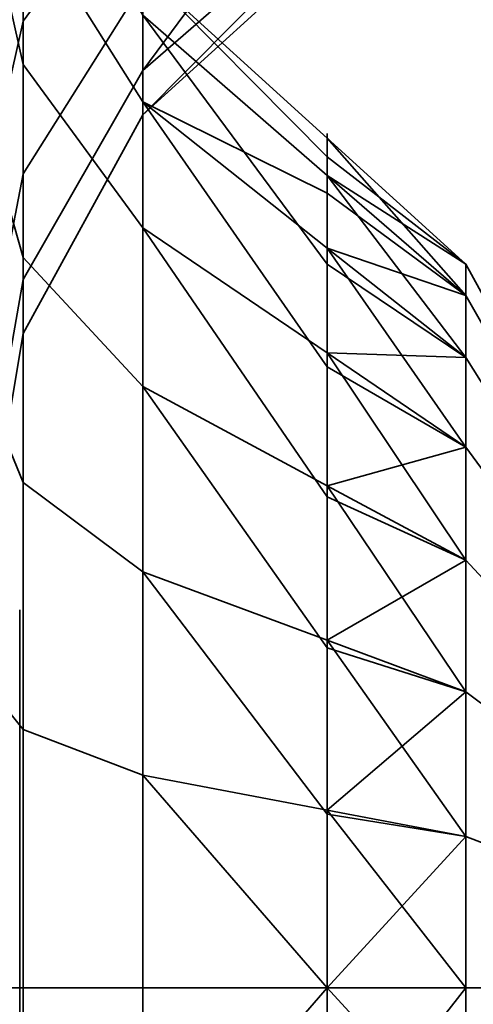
# Model space of a CAD drawing. Header units: millimetres. Extents: x -603 to 3703, y -120 to 249.
# Tile 354 of 656: x 1011.05 to 1011.65, y -18.522 to -17.219. Entities that reach past the tile are written whole.
import ezdxf

# ---------------------------------------------------------------- set-up
doc = ezdxf.new("R2010")
doc.units = ezdxf.units.MM
doc.layers.add('152', color=7, linetype='Continuous', true_color=0xffffff)

# ---------------------------------------------------------------- blocks, each defined once
blk = doc.blocks.new('UG_SURFACE_002')
at = {"layer": '152', "color": 252, "linetype": 'Continuous', "lineweight": 35}
for points in [[(2177.5, -30, 2213.0001), (2177.5, 229.8, 2213.0001), (822.5, 229.8, 2213.0001), (822.5, -30, 2213.0001)], [(972.5, -30, 2063), (972.5, 229.8, 2063), (2027.4999, 229.8, 2063), (2027.4999, -30, 2063)]]:
    blk.add_3dface(points, dxfattribs=at)
blk = doc.blocks.new('UG_SURFACE_109')
at = {"layer": '152', "color": 252, "linetype": 'Continuous', "lineweight": 35}
for points in [[(1011.2128, -16.5503, 998.764), (1011.2128, -17.0054, 999.0947), (1011.0548, -17.2213, 998.9003), (1011.0548, -16.6685, 998.4986)], [(1011.2128, -16.5503, 1178.7641), (1011.2128, -17.0054, 1179.0947), (1011.0548, -17.2213, 1178.9004), (1011.0548, -16.6685, 1178.4986)], [(1011.0548, -16.937, 1005.4921), (1011.0548, -17.2787, 1004.9003), (1011, -17.0362, 1004.6821), (1011, -16.6267, 1005.3914)], [(1011.0548, -16.937, 1173.4922), (1011.0548, -17.2787, 1172.9003), (1011, -17.0362, 1172.682), (1011, -16.6267, 1173.3913)], [(1011.0548, -16.6685, 998.4986), (1011.0548, -17.2213, 998.9003), (1011, -17.4638, 998.682), (1011, -16.8011, 998.2006)], [(1011.0548, -16.6685, 1178.4986), (1011.0548, -17.2213, 1178.9004), (1011, -17.4638, 1178.682), (1011, -16.8011, 1178.2006)], [(1011.0548, -17.534, 1007.3296), (1011.0548, -17.0767, 1006.8218), (1011, -16.7942, 1006.9848), (1011, -17.3422, 1007.5935)], [(1011.0548, -17.534, 1175.3296), (1011.0548, -17.0767, 1174.8217), (1011, -16.7942, 1174.9848), (1011, -17.3422, 1175.5935)], [(1011.2128, -17.1717, 1000.6765), (1011.2128, -16.7952, 1001.0946), (1011.0548, -16.966, 1001.3295), (1011.0548, -17.4233, 1000.8217)], [(1011.2128, -17.1717, 1180.6765), (1011.2128, -16.7952, 1181.0945), (1011.0548, -16.966, 1181.3296), (1011.0548, -17.4233, 1180.8218)], [(1011.2128, -17.2867, 999.5819), (1011.2128, -17.0054, 999.0947), (1011.4571, -16.8397, 999.244), (1011.4571, -16.9571, 999.4474)], [(1011.4571, -16.8397, 1179.2439), (1011.4571, -17.0746, 1179.6509), (1011.2128, -17.2867, 1179.5819), (1011.2128, -17.0054, 1179.0947)], [(1011.2128, -17.3283, 1006.6764), (1011.2128, -17.1545, 1006.1414), (1011.0548, -16.8655, 1006.1718), (1011.0548, -17.0767, 1006.8218)], [(1011.2128, -17.3283, 1174.6764), (1011.2128, -17.1545, 1174.1414), (1011.0548, -16.8655, 1174.1718), (1011.0548, -17.0767, 1174.8217)], [(1011.2128, -17.2133, 1005.582), (1011.2128, -17.4946, 1005.0948), (1011.0548, -17.2787, 1004.9003), (1011.0548, -16.937, 1005.4921)], [(1011.2128, -17.2133, 1173.582), (1011.2128, -17.4946, 1173.0947), (1011.0548, -17.2787, 1172.9003), (1011.0548, -16.937, 1173.4922)], [(1011.4571, -16.9571, 999.4474), (1011.4571, -17.0746, 999.6508), (1011.2128, -17.2867, 999.5819)], [(1011.0548, -17.4233, 1000.8217), (1011.0548, -16.966, 1001.3295), (1011, -17.1578, 1001.5935), (1011, -17.7058, 1000.9848)], [(1011.0548, -17.4233, 1180.8218), (1011.0548, -16.966, 1181.3296), (1011, -17.1578, 1181.5935), (1011, -17.7058, 1180.9849)], [(1011.4571, -17.1237, 1180.1181), (1011.4571, -16.9785, 1180.5649), (1011.2128, -17.1717, 1180.6765), (1011.2128, -17.3455, 1180.1414)], [(1011.2128, -17.0054, 999.0947), (1011.2128, -17.2867, 999.5819), (1011.0548, -17.563, 999.4922), (1011.0548, -17.2213, 998.9003)], [(1011.2128, -17.0054, 1179.0947), (1011.2128, -17.2867, 1179.5819), (1011.0548, -17.563, 1179.4921), (1011.0548, -17.2213, 1178.9004)], [(1011.0548, -17.2787, 1004.9003), (1011.0548, -17.8315, 1004.4986), (1011, -17.6989, 1004.2006), (1011, -17.0362, 1004.6821)], [(1011.0548, -17.2787, 1172.9003), (1011.0548, -17.8315, 1172.4986), (1011, -17.6989, 1172.2006), (1011, -17.0362, 1172.682)], [(1011.2128, -17.1717, 1000.6765), (1011.2128, -17.3455, 1000.1414), (1011.4571, -17.1237, 1000.1181), (1011.4571, -17.0511, 1000.3415)], [(1011.2128, -17.3455, 1000.1414), (1011.2128, -17.2867, 999.5819), (1011.4571, -17.0746, 999.6508), (1011.4571, -17.0991, 999.8845)], [(1011.4571, -17.0746, 1179.6509), (1011.4571, -17.1237, 1180.1181), (1011.2128, -17.3455, 1180.1414), (1011.2128, -17.2867, 1179.5819)], [(1011.2128, -17.7048, 1007.0945), (1011.2128, -17.3283, 1006.6764), (1011.0548, -17.0767, 1006.8218), (1011.0548, -17.534, 1007.3296)], [(1011.2128, -17.7048, 1175.0945), (1011.2128, -17.3283, 1174.6764), (1011.0548, -17.0767, 1174.8217), (1011.0548, -17.534, 1175.3296)], [(1011.4571, -17.0991, 999.8845), (1011.4571, -17.1237, 1000.1181), (1011.2128, -17.3455, 1000.1414)], [(1011.2128, -17.1545, 1006.1414), (1011.4571, -17.3763, 1006.1181), (1011.4571, -17.4009, 1005.8845)], [(1011.4571, -17.4489, 1006.3416), (1011.4571, -17.3763, 1006.1181), (1011.2128, -17.1545, 1006.1414), (1011.2128, -17.3283, 1006.6764)], [(1011.4571, -17.4009, 1005.8845), (1011.4571, -17.4254, 1005.6509), (1011.2128, -17.2133, 1005.582), (1011.2128, -17.1545, 1006.1414)], [(1011.4571, -17.5215, 1174.565), (1011.4571, -17.3763, 1174.1182), (1011.2128, -17.1545, 1174.1414), (1011.2128, -17.3283, 1174.6764)], [(1011.4571, -17.3763, 1174.1182), (1011.4571, -17.4254, 1173.6509), (1011.2128, -17.2133, 1173.582), (1011.2128, -17.1545, 1174.1414)], [(1011.2128, -17.3455, 1000.1414), (1011.2128, -17.1717, 1000.6765), (1011.0548, -17.4233, 1000.8217), (1011.0548, -17.6345, 1000.1718)], [(1011.2128, -17.3455, 1180.1414), (1011.2128, -17.1717, 1180.6765), (1011.0548, -17.4233, 1180.8218), (1011.0548, -17.6345, 1180.1718)], [(1011.2128, -17.2133, 1005.582), (1011.4571, -17.4254, 1005.6509), (1011.4571, -17.5429, 1005.4474)], [(1011.4571, -17.5429, 1005.4474), (1011.4571, -17.6603, 1005.244), (1011.2128, -17.4946, 1005.0948), (1011.2128, -17.2133, 1005.582)], [(1011.4571, -17.4254, 1173.6509), (1011.4571, -17.6603, 1173.244), (1011.2128, -17.4946, 1173.0947), (1011.2128, -17.2133, 1173.582)], [(1011.0548, -17.2213, 998.9003), (1011.0548, -17.563, 999.4922), (1011, -17.8733, 999.3913), (1011, -17.4638, 998.682)], [(1011.0548, -17.2213, 1178.9004), (1011.0548, -17.563, 1179.4921), (1011, -17.8733, 1179.3914), (1011, -17.4638, 1178.682)], [(1011.2128, -17.4946, 1005.0948), (1011.2128, -17.9497, 1004.7641), (1011.0548, -17.8315, 1004.4986), (1011.0548, -17.2787, 1004.9003)], [(1011.2128, -17.4946, 1173.0947), (1011.2128, -17.9497, 1172.7641), (1011.0548, -17.8315, 1172.4986), (1011.0548, -17.2787, 1172.9003)], [(1011.2128, -17.2867, 999.5819), (1011.2128, -17.3455, 1000.1414), (1011.0548, -17.6345, 1000.1718), (1011.0548, -17.563, 999.4922)], [(1011.2128, -17.2867, 1179.5819), (1011.2128, -17.3455, 1180.1414), (1011.0548, -17.6345, 1180.1718), (1011.0548, -17.563, 1179.4921)], [(1011.2128, -17.3283, 1006.6764), (1011.4571, -17.5215, 1006.565), (1011.4571, -17.4489, 1006.3416)], [(1011.2128, -17.3283, 1006.6764), (1011.2128, -17.7048, 1007.0945), (1011.4571, -17.8359, 1006.9141), (1011.4571, -17.6787, 1006.7395)], [(1011.4571, -17.6787, 1006.7395), (1011.4571, -17.5215, 1006.565), (1011.2128, -17.3283, 1006.6764)], [(1011.4571, -17.8359, 1174.9141), (1011.4571, -17.5215, 1174.565), (1011.2128, -17.3283, 1174.6764), (1011.2128, -17.7048, 1175.0945)], [(1011.0548, -18.1583, 1007.6076), (1011.0548, -17.534, 1007.3296), (1011, -17.3422, 1007.5935), (1011, -18.0905, 1007.9267)], [(1011.0548, -18.1583, 1175.6076), (1011.0548, -17.534, 1175.3296), (1011, -17.3422, 1175.5935), (1011, -18.0905, 1175.9267)], [(1011.6403, -17.5845, 1006.2975), (1011.6403, -17.5427, 1005.8994), (1011.4571, -17.3763, 1006.1181)], [(1011.6403, -17.5427, 1005.8994), (1011.4571, -17.4009, 1005.8845), (1011.4571, -17.3763, 1006.1181)], [(1011.4571, -17.3763, 1006.1181), (1011.4571, -17.4489, 1006.3416), (1011.6403, -17.5845, 1006.2975)], [(1011.6403, -17.6664, 1174.4813), (1011.6403, -17.5427, 1174.1006), (1011.4571, -17.3763, 1174.1182), (1011.4571, -17.5215, 1174.565)], [(1011.6403, -17.5427, 1174.1006), (1011.6403, -17.5845, 1173.7026), (1011.4571, -17.4254, 1173.6509), (1011.4571, -17.3763, 1174.1182)], [(1011.4571, -17.4254, 1005.6509), (1011.4571, -17.4009, 1005.8845), (1011.6403, -17.5427, 1005.8994)], [(1011.0548, -17.6345, 1000.1718), (1011.0548, -17.4233, 1000.8217), (1011, -17.7058, 1000.9848), (1011, -17.9589, 1000.2059)], [(1011.0548, -17.6345, 1180.1718), (1011.0548, -17.4233, 1180.8218), (1011, -17.7058, 1180.9849), (1011, -17.9589, 1180.2059)], [(1011.6403, -17.5427, 1005.8994), (1011.6403, -17.6664, 1005.5187), (1011.4571, -17.4254, 1005.6509)], [(1011.6403, -17.6664, 1005.5187), (1011.4571, -17.5429, 1005.4474), (1011.4571, -17.4254, 1005.6509)], [(1011.6403, -17.5845, 1173.7026), (1011.6403, -17.7847, 1173.3559), (1011.4571, -17.6603, 1173.244), (1011.4571, -17.4254, 1173.6509)], [(1011.6403, -17.5845, 1006.2975), (1011.4571, -17.4489, 1006.3416), (1011.4571, -17.5215, 1006.565)], [(1011.2128, -17.4946, 1005.0948), (1011.4571, -17.6603, 1005.244), (1011.4571, -17.8504, 1005.1059)], [(1011.4571, -17.8504, 1005.1059), (1011.4571, -18.0404, 1004.9678), (1011.2128, -17.9497, 1004.7641), (1011.2128, -17.4946, 1005.0948)], [(1011.4571, -17.6603, 1173.244), (1011.4571, -18.0404, 1172.9678), (1011.2128, -17.9497, 1172.7641), (1011.2128, -17.4946, 1173.0947)], [(1011.4571, -17.5215, 1006.565), (1011.6403, -17.7847, 1006.6441), (1011.6403, -17.5845, 1006.2975)], [(1011.4571, -17.5215, 1006.565), (1011.4571, -17.6787, 1006.7395), (1011.6403, -17.7847, 1006.6441)], [(1011.6403, -17.9342, 1174.7787), (1011.6403, -17.6664, 1174.4813), (1011.4571, -17.5215, 1174.565), (1011.4571, -17.8359, 1174.9141)], [(1011.2128, -18.2187, 1007.3234), (1011.2128, -17.7048, 1007.0945), (1011.0548, -17.534, 1007.3296), (1011.0548, -18.1583, 1007.6076)], [(1011.2128, -18.2187, 1175.3234), (1011.2128, -17.7048, 1175.0945), (1011.0548, -17.534, 1175.3296), (1011.0548, -18.1583, 1175.6076)], [(1011.4571, -17.6603, 1005.244), (1011.4571, -17.5429, 1005.4474), (1011.6403, -17.6664, 1005.5187)], [(1011.6403, -17.6664, 1005.5187), (1011.6403, -17.5427, 1005.8994), (1011.7589, -17.7594, 1005.9222), (1011.7589, -17.8551, 1005.6276)], [(1011.6403, -17.5427, 1005.8994), (1011.6403, -17.5845, 1006.2975), (1011.7589, -17.7918, 1006.2301), (1011.7589, -17.7594, 1005.9222)], [(1011.7589, -17.8551, 1174.3723), (1011.7589, -17.7594, 1174.0779), (1011.6403, -17.5427, 1174.1006), (1011.6403, -17.6664, 1174.4813)], [(1011.7589, -17.7594, 1174.0779), (1011.7589, -17.7918, 1173.7698), (1011.6403, -17.5845, 1173.7026), (1011.6403, -17.5427, 1174.1006)], [(1011.0548, -17.563, 999.4922), (1011.0548, -17.6345, 1000.1718), (1011, -17.9589, 1000.2059), (1011, -17.8733, 999.3913)], [(1011.0548, -17.563, 1179.4921), (1011.0548, -17.6345, 1180.1718), (1011, -17.9589, 1180.2059), (1011, -17.8733, 1179.3914)], [(1011.6403, -17.5845, 1006.2975), (1011.6403, -17.7847, 1006.6441), (1011.7589, -17.9466, 1006.4983), (1011.7589, -17.7918, 1006.2301)], [(1011.7589, -17.7918, 1173.7698), (1011.7589, -17.9466, 1173.5017), (1011.6403, -17.7847, 1173.3559), (1011.6403, -17.5845, 1173.7026)], [(1011.6403, -17.9342, 1005.2212), (1011.4571, -17.8504, 1005.1059), (1011.4571, -17.6603, 1005.244)], [(1011.4571, -17.6603, 1005.244), (1011.6403, -17.6664, 1005.5187), (1011.6403, -17.9342, 1005.2212)], [(1011.6403, -17.7847, 1173.3559), (1011.6403, -18.1085, 1173.1206), (1011.4571, -18.0404, 1172.9678), (1011.4571, -17.6603, 1173.244)], [(1011.6403, -17.9342, 1005.2212), (1011.6403, -17.6664, 1005.5187), (1011.7589, -17.8551, 1005.6276), (1011.7589, -18.0623, 1005.3976)], [(1011.7589, -18.0623, 1174.6025), (1011.7589, -17.8551, 1174.3723), (1011.6403, -17.6664, 1174.4813), (1011.6403, -17.9342, 1174.7787)], [(1011.6403, -17.7847, 1006.6441), (1011.4571, -17.6787, 1006.7395), (1011.4571, -17.8359, 1006.9141)], [(1011.0548, -17.8315, 1004.4986), (1011.0548, -18.5, 1004.3565), (1011, -18.5, 1004.0303), (1011, -17.6989, 1004.2006)], [(1011.0548, -17.8315, 1172.4986), (1011.0548, -18.5, 1172.3565), (1011, -18.5, 1172.0303), (1011, -17.6989, 1172.2006)], [(1011.2128, -17.7048, 1007.0945), (1011.2128, -18.2187, 1007.3234), (1011.4571, -18.2651, 1007.1052), (1011.4571, -18.0505, 1007.0096)], [(1011.4571, -18.0505, 1007.0096), (1011.4571, -17.8359, 1006.9141), (1011.2128, -17.7048, 1007.0945)], [(1011.4571, -18.2651, 1175.1052), (1011.4571, -17.8359, 1174.9141), (1011.2128, -17.7048, 1175.0945), (1011.2128, -18.2187, 1175.3234)], [(1011.4571, -17.8359, 1006.9141), (1011.6403, -18.1085, 1006.8793), (1011.6403, -17.7847, 1006.6441)], [(1011.6403, -17.7847, 1006.6441), (1011.6403, -18.1085, 1006.8793), (1011.7589, -18.1971, 1006.6803), (1011.7589, -17.9466, 1006.4983)], [(1011.7589, -17.9466, 1173.5017), (1011.7589, -18.1971, 1173.3197), (1011.6403, -18.1085, 1173.1206), (1011.6403, -17.7847, 1173.3559)], [(1011.2128, -17.9497, 1004.7641), (1011.2128, -18.5, 1004.6471), (1011.0548, -18.5, 1004.3565), (1011.0548, -17.8315, 1004.4986)], [(1011.2128, -17.9497, 1172.7641), (1011.2128, -18.5, 1172.6471), (1011.0548, -18.5, 1172.3565), (1011.0548, -17.8315, 1172.4986)], [(1011.4571, -17.8359, 1006.9141), (1011.4571, -18.0505, 1007.0096), (1011.6403, -18.1085, 1006.8793)], [(1011.6403, -18.2999, 1174.9415), (1011.6403, -17.9342, 1174.7787), (1011.4571, -17.8359, 1174.9141), (1011.4571, -18.2651, 1175.1052)], [(1011.4571, -18.0404, 1004.9678), (1011.4571, -17.8504, 1005.1059), (1011.6403, -17.9342, 1005.2212)], [(1011.6403, -17.9342, 1005.2212), (1011.6403, -18.2999, 1005.0584), (1011.4571, -18.0404, 1004.9678)], [(1011.6403, -18.2999, 1005.0584), (1011.6403, -17.9342, 1005.2212), (1011.7589, -18.0623, 1005.3976), (1011.7589, -18.3452, 1005.2716)], [(1011.7589, -18.3452, 1174.7284), (1011.7589, -18.0623, 1174.6025), (1011.6403, -17.9342, 1174.7787), (1011.6403, -18.2999, 1174.9415)], [(1011.2128, -17.9497, 1004.7641), (1011.4571, -18.0404, 1004.9678), (1011.4571, -18.2702, 1004.9189)], [(1011.4571, -18.2702, 1004.9189), (1011.4571, -18.5, 1004.8702), (1011.2128, -18.5, 1004.6471), (1011.2128, -17.9497, 1004.7641)], [(1011.4571, -18.0404, 1172.9678), (1011.4571, -18.5, 1172.8702), (1011.2128, -18.5, 1172.6471), (1011.2128, -17.9497, 1172.7641)], [(1011.6403, -18.2999, 1005.0584), (1011.4571, -18.2702, 1004.9189), (1011.4571, -18.0404, 1004.9678)], [(1011.6403, -18.1085, 1173.1206), (1011.6403, -18.5, 1173.0374), (1011.4571, -18.5, 1172.8702), (1011.4571, -18.0404, 1172.9678)], [(1011.6403, -18.1085, 1006.8793), (1011.4571, -18.0505, 1007.0096), (1011.4571, -18.2651, 1007.1052)], [(1011.0548, -18.8417, 1007.6076), (1011.0548, -18.1583, 1007.6076), (1011, -18.0905, 1007.9267), (1011, -18.9095, 1007.9267)], [(1011.0548, -18.8417, 1175.6076), (1011.0548, -18.1583, 1175.6076), (1011, -18.0905, 1175.9267), (1011, -18.9095, 1175.9267)], [(1011.4571, -18.2651, 1007.1052), (1011.6403, -18.5, 1006.9625), (1011.6403, -18.1085, 1006.8793)], [(1011.6403, -18.1085, 1006.8793), (1011.6403, -18.5, 1006.9625), (1011.7589, -18.5, 1006.7446), (1011.7589, -18.1971, 1006.6803)], [(1011.7589, -18.1971, 1173.3197), (1011.7589, -18.5, 1173.2553), (1011.6403, -18.5, 1173.0374), (1011.6403, -18.1085, 1173.1206)], [(1011.2128, -18.7813, 1007.3234), (1011.2128, -18.2187, 1007.3234), (1011.0548, -18.1583, 1007.6076), (1011.0548, -18.8417, 1007.6076)], [(1011.2128, -18.7813, 1175.3234), (1011.2128, -18.2187, 1175.3234), (1011.0548, -18.1583, 1175.6076), (1011.0548, -18.8417, 1175.6076)], [(1011.2128, -18.2187, 1007.3234), (1011.2128, -18.7813, 1007.3234), (1011.4571, -18.5, 1007.1299)], [(1011.4571, -18.5, 1007.1299), (1011.4571, -18.2651, 1007.1052), (1011.2128, -18.2187, 1007.3234)], [(1011.4571, -18.5, 1175.1299), (1011.2128, -18.2187, 1175.3234), (1011.2128, -18.7813, 1175.3234)], [(1011.4571, -18.5, 1175.1299), (1011.4571, -18.2651, 1175.1052), (1011.2128, -18.2187, 1175.3234)], [(1011.4571, -18.2651, 1007.1052), (1011.4571, -18.5, 1007.1299), (1011.6403, -18.5, 1006.9625)], [(1011.6403, -18.2999, 1174.9415), (1011.4571, -18.2651, 1175.1052), (1011.4571, -18.5, 1175.1299)], [(1011.4571, -18.5, 1004.8702), (1011.4571, -18.2702, 1004.9189), (1011.6403, -18.2999, 1005.0584)], [(1011.6403, -18.2999, 1005.0584), (1011.6403, -18.7001, 1005.0584), (1011.4571, -18.5, 1004.8702)], [(1011.4571, -18.5, 1175.1299), (1011.6403, -18.7001, 1174.9415), (1011.6403, -18.2999, 1174.9415)], [(1011.6403, -18.7001, 1005.0584), (1011.6403, -18.2999, 1005.0584), (1011.7589, -18.3452, 1005.2716), (1011.7589, -18.6548, 1005.2716)], [(1011.7589, -18.6548, 1174.7284), (1011.7589, -18.3452, 1174.7284), (1011.6403, -18.2999, 1174.9415), (1011.6403, -18.7001, 1174.9415)], [(1011, -19.2197, 1004.1833), (1011, -18.5, 1004.0303), (1011.0548, -18.5, 1004.3565), (1011.0548, -19.1685, 1004.4986)], [(1011, -19.2197, 1172.1833), (1011, -18.5, 1172.0303), (1011.0548, -18.5, 1172.3565), (1011.0548, -19.1685, 1172.4986)], [(1011.2128, -18.5, 1004.6471), (1011.2128, -19.0503, 1004.7641), (1011.0548, -19.1685, 1004.4986), (1011.0548, -18.5, 1004.3565)], [(1011.2128, -18.5, 1172.6471), (1011.2128, -19.0503, 1172.7641), (1011.0548, -19.1685, 1172.4986), (1011.0548, -18.5, 1172.3565)], [(1011.2128, -18.7813, 1007.3234), (1011.4571, -18.7349, 1007.1052), (1011.4571, -18.5, 1007.1299)], [(1011.2128, -19.0503, 1004.7641), (1011.2128, -18.5, 1004.6471), (1011.4571, -18.5, 1004.8702), (1011.4571, -18.7298, 1004.9189)], [(1011.2128, -18.7813, 1175.3234), (1011.4571, -18.7349, 1175.1052), (1011.4571, -18.5, 1175.1299)], [(1011.4571, -18.5, 1172.8702), (1011.4571, -18.9596, 1172.9678), (1011.2128, -19.0503, 1172.7641), (1011.2128, -18.5, 1172.6471)], [(1011.6403, -18.7001, 1005.0584), (1011.4571, -18.7298, 1004.9189), (1011.4571, -18.5, 1004.8702)], [(1011.6403, -18.8915, 1006.8793), (1011.6403, -18.5, 1006.9625), (1011.4571, -18.7349, 1007.1052)], [(1011.6403, -18.5, 1006.9625), (1011.4571, -18.5, 1007.1299), (1011.4571, -18.7349, 1007.1052)], [(1011.6403, -18.5, 1173.0374), (1011.6403, -18.8915, 1173.1206), (1011.4571, -18.9596, 1172.9678), (1011.4571, -18.5, 1172.8702)], [(1011.4571, -18.5, 1175.1299), (1011.4571, -18.7349, 1175.1052), (1011.6403, -18.7001, 1174.9415)], [(1011.6403, -18.5, 1006.9625), (1011.6403, -18.8915, 1006.8793), (1011.7589, -18.8029, 1006.6803), (1011.7589, -18.5, 1006.7446)], [(1011.7589, -18.5, 1173.2553), (1011.7589, -18.8029, 1173.3197), (1011.6403, -18.8915, 1173.1206), (1011.6403, -18.5, 1173.0374)]]:
    blk.add_3dface(points, dxfattribs=at)
blk = doc.blocks.new('UG_SURFACE_150')
at = {"layer": '152', "color": 252, "linetype": 'Continuous', "lineweight": 35}
for points in [[(1011.2128, -16.5503, 998.764), (1011.2128, -17.0054, 999.0947), (1011.0548, -17.2213, 998.9003), (1011.0548, -16.6685, 998.4986)], [(1011.2128, -16.5503, 1178.7641), (1011.2128, -17.0054, 1179.0947), (1011.0548, -17.2213, 1178.9004), (1011.0548, -16.6685, 1178.4986)], [(1011.0548, -16.937, 1005.4921), (1011.0548, -17.2787, 1004.9003), (1011, -17.0362, 1004.6821), (1011, -16.6267, 1005.3914)], [(1011.0548, -16.937, 1173.4922), (1011.0548, -17.2787, 1172.9003), (1011, -17.0362, 1172.682), (1011, -16.6267, 1173.3913)], [(1011.0548, -16.6685, 998.4986), (1011.0548, -17.2213, 998.9003), (1011, -17.4638, 998.682), (1011, -16.8011, 998.2006)], [(1011.0548, -16.6685, 1178.4986), (1011.0548, -17.2213, 1178.9004), (1011, -17.4638, 1178.682), (1011, -16.8011, 1178.2006)], [(1011.0548, -17.534, 1007.3296), (1011.0548, -17.0767, 1006.8218), (1011, -16.7942, 1006.9848), (1011, -17.3422, 1007.5935)], [(1011.0548, -17.534, 1175.3296), (1011.0548, -17.0767, 1174.8217), (1011, -16.7942, 1174.9848), (1011, -17.3422, 1175.5935)], [(1011.2128, -17.1717, 1000.6765), (1011.2128, -16.7952, 1001.0946), (1011.0548, -16.966, 1001.3295), (1011.0548, -17.4233, 1000.8217)], [(1011.2128, -17.1717, 1180.6765), (1011.2128, -16.7952, 1181.0945), (1011.0548, -16.966, 1181.3296), (1011.0548, -17.4233, 1180.8218)], [(1011.2128, -17.2867, 999.5819), (1011.2128, -17.0054, 999.0947), (1011.4571, -16.8397, 999.244), (1011.4571, -16.9571, 999.4474)], [(1011.4571, -16.8397, 1179.2439), (1011.4571, -17.0746, 1179.6509), (1011.2128, -17.2867, 1179.5819), (1011.2128, -17.0054, 1179.0947)], [(1011.2128, -17.3283, 1006.6764), (1011.2128, -17.1545, 1006.1414), (1011.0548, -16.8655, 1006.1718), (1011.0548, -17.0767, 1006.8218)], [(1011.2128, -17.3283, 1174.6764), (1011.2128, -17.1545, 1174.1414), (1011.0548, -16.8655, 1174.1718), (1011.0548, -17.0767, 1174.8217)], [(1011.2128, -17.2133, 1005.582), (1011.2128, -17.4946, 1005.0948), (1011.0548, -17.2787, 1004.9003), (1011.0548, -16.937, 1005.4921)], [(1011.2128, -17.2133, 1173.582), (1011.2128, -17.4946, 1173.0947), (1011.0548, -17.2787, 1172.9003), (1011.0548, -16.937, 1173.4922)], [(1011.4571, -16.9571, 999.4474), (1011.4571, -17.0746, 999.6508), (1011.2128, -17.2867, 999.5819)], [(1011.0548, -17.4233, 1000.8217), (1011.0548, -16.966, 1001.3295), (1011, -17.1578, 1001.5935), (1011, -17.7058, 1000.9848)], [(1011.0548, -17.4233, 1180.8218), (1011.0548, -16.966, 1181.3296), (1011, -17.1578, 1181.5935), (1011, -17.7058, 1180.9849)], [(1011.4571, -17.1237, 1180.1181), (1011.4571, -16.9785, 1180.5649), (1011.2128, -17.1717, 1180.6765), (1011.2128, -17.3455, 1180.1414)], [(1011.2128, -17.0054, 999.0947), (1011.2128, -17.2867, 999.5819), (1011.0548, -17.563, 999.4922), (1011.0548, -17.2213, 998.9003)], [(1011.2128, -17.0054, 1179.0947), (1011.2128, -17.2867, 1179.5819), (1011.0548, -17.563, 1179.4921), (1011.0548, -17.2213, 1178.9004)], [(1011.0548, -17.2787, 1004.9003), (1011.0548, -17.8315, 1004.4986), (1011, -17.6989, 1004.2006), (1011, -17.0362, 1004.6821)], [(1011.0548, -17.2787, 1172.9003), (1011.0548, -17.8315, 1172.4986), (1011, -17.6989, 1172.2006), (1011, -17.0362, 1172.682)], [(1011.2128, -17.1717, 1000.6765), (1011.2128, -17.3455, 1000.1414), (1011.4571, -17.1237, 1000.1181), (1011.4571, -17.0511, 1000.3415)], [(1011.2128, -17.3455, 1000.1414), (1011.2128, -17.2867, 999.5819), (1011.4571, -17.0746, 999.6508), (1011.4571, -17.0991, 999.8845)], [(1011.4571, -17.0746, 1179.6509), (1011.4571, -17.1237, 1180.1181), (1011.2128, -17.3455, 1180.1414), (1011.2128, -17.2867, 1179.5819)], [(1011.2128, -17.7048, 1007.0945), (1011.2128, -17.3283, 1006.6764), (1011.0548, -17.0767, 1006.8218), (1011.0548, -17.534, 1007.3296)], [(1011.2128, -17.7048, 1175.0945), (1011.2128, -17.3283, 1174.6764), (1011.0548, -17.0767, 1174.8217), (1011.0548, -17.534, 1175.3296)], [(1011.4571, -17.0991, 999.8845), (1011.4571, -17.1237, 1000.1181), (1011.2128, -17.3455, 1000.1414)], [(1011.2128, -17.1545, 1006.1414), (1011.4571, -17.3763, 1006.1181), (1011.4571, -17.4009, 1005.8845)], [(1011.4571, -17.4489, 1006.3416), (1011.4571, -17.3763, 1006.1181), (1011.2128, -17.1545, 1006.1414), (1011.2128, -17.3283, 1006.6764)], [(1011.4571, -17.4009, 1005.8845), (1011.4571, -17.4254, 1005.6509), (1011.2128, -17.2133, 1005.582), (1011.2128, -17.1545, 1006.1414)], [(1011.4571, -17.5215, 1174.565), (1011.4571, -17.3763, 1174.1182), (1011.2128, -17.1545, 1174.1414), (1011.2128, -17.3283, 1174.6764)], [(1011.4571, -17.3763, 1174.1182), (1011.4571, -17.4254, 1173.6509), (1011.2128, -17.2133, 1173.582), (1011.2128, -17.1545, 1174.1414)], [(1011.2128, -17.3455, 1000.1414), (1011.2128, -17.1717, 1000.6765), (1011.0548, -17.4233, 1000.8217), (1011.0548, -17.6345, 1000.1718)], [(1011.2128, -17.3455, 1180.1414), (1011.2128, -17.1717, 1180.6765), (1011.0548, -17.4233, 1180.8218), (1011.0548, -17.6345, 1180.1718)], [(1011.2128, -17.2133, 1005.582), (1011.4571, -17.4254, 1005.6509), (1011.4571, -17.5429, 1005.4474)], [(1011.4571, -17.5429, 1005.4474), (1011.4571, -17.6603, 1005.244), (1011.2128, -17.4946, 1005.0948), (1011.2128, -17.2133, 1005.582)], [(1011.4571, -17.4254, 1173.6509), (1011.4571, -17.6603, 1173.244), (1011.2128, -17.4946, 1173.0947), (1011.2128, -17.2133, 1173.582)], [(1011.0548, -17.2213, 998.9003), (1011.0548, -17.563, 999.4922), (1011, -17.8733, 999.3913), (1011, -17.4638, 998.682)], [(1011.0548, -17.2213, 1178.9004), (1011.0548, -17.563, 1179.4921), (1011, -17.8733, 1179.3914), (1011, -17.4638, 1178.682)], [(1011.2128, -17.4946, 1005.0948), (1011.2128, -17.9497, 1004.7641), (1011.0548, -17.8315, 1004.4986), (1011.0548, -17.2787, 1004.9003)], [(1011.2128, -17.4946, 1173.0947), (1011.2128, -17.9497, 1172.7641), (1011.0548, -17.8315, 1172.4986), (1011.0548, -17.2787, 1172.9003)], [(1011.2128, -17.2867, 999.5819), (1011.2128, -17.3455, 1000.1414), (1011.0548, -17.6345, 1000.1718), (1011.0548, -17.563, 999.4922)], [(1011.2128, -17.2867, 1179.5819), (1011.2128, -17.3455, 1180.1414), (1011.0548, -17.6345, 1180.1718), (1011.0548, -17.563, 1179.4921)], [(1011.2128, -17.3283, 1006.6764), (1011.4571, -17.5215, 1006.565), (1011.4571, -17.4489, 1006.3416)], [(1011.2128, -17.3283, 1006.6764), (1011.2128, -17.7048, 1007.0945), (1011.4571, -17.8359, 1006.9141), (1011.4571, -17.6787, 1006.7395)], [(1011.4571, -17.6787, 1006.7395), (1011.4571, -17.5215, 1006.565), (1011.2128, -17.3283, 1006.6764)], [(1011.4571, -17.8359, 1174.9141), (1011.4571, -17.5215, 1174.565), (1011.2128, -17.3283, 1174.6764), (1011.2128, -17.7048, 1175.0945)], [(1011.0548, -18.1583, 1007.6076), (1011.0548, -17.534, 1007.3296), (1011, -17.3422, 1007.5935), (1011, -18.0905, 1007.9267)], [(1011.0548, -18.1583, 1175.6076), (1011.0548, -17.534, 1175.3296), (1011, -17.3422, 1175.5935), (1011, -18.0905, 1175.9267)], [(1011.6403, -17.5845, 1006.2975), (1011.6403, -17.5427, 1005.8994), (1011.4571, -17.3763, 1006.1181)], [(1011.6403, -17.5427, 1005.8994), (1011.4571, -17.4009, 1005.8845), (1011.4571, -17.3763, 1006.1181)], [(1011.4571, -17.3763, 1006.1181), (1011.4571, -17.4489, 1006.3416), (1011.6403, -17.5845, 1006.2975)], [(1011.6403, -17.6664, 1174.4813), (1011.6403, -17.5427, 1174.1006), (1011.4571, -17.3763, 1174.1182), (1011.4571, -17.5215, 1174.565)], [(1011.6403, -17.5427, 1174.1006), (1011.6403, -17.5845, 1173.7026), (1011.4571, -17.4254, 1173.6509), (1011.4571, -17.3763, 1174.1182)], [(1011.4571, -17.4254, 1005.6509), (1011.4571, -17.4009, 1005.8845), (1011.6403, -17.5427, 1005.8994)], [(1011.0548, -17.6345, 1000.1718), (1011.0548, -17.4233, 1000.8217), (1011, -17.7058, 1000.9848), (1011, -17.9589, 1000.2059)], [(1011.0548, -17.6345, 1180.1718), (1011.0548, -17.4233, 1180.8218), (1011, -17.7058, 1180.9849), (1011, -17.9589, 1180.2059)], [(1011.6403, -17.5427, 1005.8994), (1011.6403, -17.6664, 1005.5187), (1011.4571, -17.4254, 1005.6509)], [(1011.6403, -17.6664, 1005.5187), (1011.4571, -17.5429, 1005.4474), (1011.4571, -17.4254, 1005.6509)], [(1011.6403, -17.5845, 1173.7026), (1011.6403, -17.7847, 1173.3559), (1011.4571, -17.6603, 1173.244), (1011.4571, -17.4254, 1173.6509)], [(1011.6403, -17.5845, 1006.2975), (1011.4571, -17.4489, 1006.3416), (1011.4571, -17.5215, 1006.565)], [(1011.2128, -17.4946, 1005.0948), (1011.4571, -17.6603, 1005.244), (1011.4571, -17.8504, 1005.1059)], [(1011.4571, -17.8504, 1005.1059), (1011.4571, -18.0404, 1004.9678), (1011.2128, -17.9497, 1004.7641), (1011.2128, -17.4946, 1005.0948)], [(1011.4571, -17.6603, 1173.244), (1011.4571, -18.0404, 1172.9678), (1011.2128, -17.9497, 1172.7641), (1011.2128, -17.4946, 1173.0947)], [(1011.4571, -17.5215, 1006.565), (1011.6403, -17.7847, 1006.6441), (1011.6403, -17.5845, 1006.2975)], [(1011.4571, -17.5215, 1006.565), (1011.4571, -17.6787, 1006.7395), (1011.6403, -17.7847, 1006.6441)], [(1011.6403, -17.9342, 1174.7787), (1011.6403, -17.6664, 1174.4813), (1011.4571, -17.5215, 1174.565), (1011.4571, -17.8359, 1174.9141)], [(1011.2128, -18.2187, 1007.3234), (1011.2128, -17.7048, 1007.0945), (1011.0548, -17.534, 1007.3296), (1011.0548, -18.1583, 1007.6076)], [(1011.2128, -18.2187, 1175.3234), (1011.2128, -17.7048, 1175.0945), (1011.0548, -17.534, 1175.3296), (1011.0548, -18.1583, 1175.6076)], [(1011.4571, -17.6603, 1005.244), (1011.4571, -17.5429, 1005.4474), (1011.6403, -17.6664, 1005.5187)], [(1011.6403, -17.6664, 1005.5187), (1011.6403, -17.5427, 1005.8994), (1011.7589, -17.7594, 1005.9222), (1011.7589, -17.8551, 1005.6276)], [(1011.6403, -17.5427, 1005.8994), (1011.6403, -17.5845, 1006.2975), (1011.7589, -17.7918, 1006.2301), (1011.7589, -17.7594, 1005.9222)], [(1011.7589, -17.8551, 1174.3723), (1011.7589, -17.7594, 1174.0779), (1011.6403, -17.5427, 1174.1006), (1011.6403, -17.6664, 1174.4813)], [(1011.7589, -17.7594, 1174.0779), (1011.7589, -17.7918, 1173.7698), (1011.6403, -17.5845, 1173.7026), (1011.6403, -17.5427, 1174.1006)], [(1011.0548, -17.563, 999.4922), (1011.0548, -17.6345, 1000.1718), (1011, -17.9589, 1000.2059), (1011, -17.8733, 999.3913)], [(1011.0548, -17.563, 1179.4921), (1011.0548, -17.6345, 1180.1718), (1011, -17.9589, 1180.2059), (1011, -17.8733, 1179.3914)], [(1011.6403, -17.5845, 1006.2975), (1011.6403, -17.7847, 1006.6441), (1011.7589, -17.9466, 1006.4983), (1011.7589, -17.7918, 1006.2301)], [(1011.7589, -17.7918, 1173.7698), (1011.7589, -17.9466, 1173.5017), (1011.6403, -17.7847, 1173.3559), (1011.6403, -17.5845, 1173.7026)], [(1011.6403, -17.9342, 1005.2212), (1011.4571, -17.8504, 1005.1059), (1011.4571, -17.6603, 1005.244)], [(1011.4571, -17.6603, 1005.244), (1011.6403, -17.6664, 1005.5187), (1011.6403, -17.9342, 1005.2212)], [(1011.6403, -17.7847, 1173.3559), (1011.6403, -18.1085, 1173.1206), (1011.4571, -18.0404, 1172.9678), (1011.4571, -17.6603, 1173.244)], [(1011.6403, -17.9342, 1005.2212), (1011.6403, -17.6664, 1005.5187), (1011.7589, -17.8551, 1005.6276), (1011.7589, -18.0623, 1005.3976)], [(1011.7589, -18.0623, 1174.6025), (1011.7589, -17.8551, 1174.3723), (1011.6403, -17.6664, 1174.4813), (1011.6403, -17.9342, 1174.7787)], [(1011.6403, -17.7847, 1006.6441), (1011.4571, -17.6787, 1006.7395), (1011.4571, -17.8359, 1006.9141)], [(1011.0548, -17.8315, 1004.4986), (1011.0548, -18.5, 1004.3565), (1011, -18.5, 1004.0303), (1011, -17.6989, 1004.2006)], [(1011.0548, -17.8315, 1172.4986), (1011.0548, -18.5, 1172.3565), (1011, -18.5, 1172.0303), (1011, -17.6989, 1172.2006)], [(1011.2128, -17.7048, 1007.0945), (1011.2128, -18.2187, 1007.3234), (1011.4571, -18.2651, 1007.1052), (1011.4571, -18.0505, 1007.0096)], [(1011.4571, -18.0505, 1007.0096), (1011.4571, -17.8359, 1006.9141), (1011.2128, -17.7048, 1007.0945)], [(1011.4571, -18.2651, 1175.1052), (1011.4571, -17.8359, 1174.9141), (1011.2128, -17.7048, 1175.0945), (1011.2128, -18.2187, 1175.3234)], [(1011.4571, -17.8359, 1006.9141), (1011.6403, -18.1085, 1006.8793), (1011.6403, -17.7847, 1006.6441)], [(1011.6403, -17.7847, 1006.6441), (1011.6403, -18.1085, 1006.8793), (1011.7589, -18.1971, 1006.6803), (1011.7589, -17.9466, 1006.4983)], [(1011.7589, -17.9466, 1173.5017), (1011.7589, -18.1971, 1173.3197), (1011.6403, -18.1085, 1173.1206), (1011.6403, -17.7847, 1173.3559)], [(1011.2128, -17.9497, 1004.7641), (1011.2128, -18.5, 1004.6471), (1011.0548, -18.5, 1004.3565), (1011.0548, -17.8315, 1004.4986)], [(1011.2128, -17.9497, 1172.7641), (1011.2128, -18.5, 1172.6471), (1011.0548, -18.5, 1172.3565), (1011.0548, -17.8315, 1172.4986)], [(1011.4571, -17.8359, 1006.9141), (1011.4571, -18.0505, 1007.0096), (1011.6403, -18.1085, 1006.8793)], [(1011.6403, -18.2999, 1174.9415), (1011.6403, -17.9342, 1174.7787), (1011.4571, -17.8359, 1174.9141), (1011.4571, -18.2651, 1175.1052)], [(1011.4571, -18.0404, 1004.9678), (1011.4571, -17.8504, 1005.1059), (1011.6403, -17.9342, 1005.2212)], [(1011.6403, -17.9342, 1005.2212), (1011.6403, -18.2999, 1005.0584), (1011.4571, -18.0404, 1004.9678)], [(1011.6403, -18.2999, 1005.0584), (1011.6403, -17.9342, 1005.2212), (1011.7589, -18.0623, 1005.3976), (1011.7589, -18.3452, 1005.2716)], [(1011.7589, -18.3452, 1174.7284), (1011.7589, -18.0623, 1174.6025), (1011.6403, -17.9342, 1174.7787), (1011.6403, -18.2999, 1174.9415)], [(1011.2128, -17.9497, 1004.7641), (1011.4571, -18.0404, 1004.9678), (1011.4571, -18.2702, 1004.9189)], [(1011.4571, -18.2702, 1004.9189), (1011.4571, -18.5, 1004.8702), (1011.2128, -18.5, 1004.6471), (1011.2128, -17.9497, 1004.7641)], [(1011.4571, -18.0404, 1172.9678), (1011.4571, -18.5, 1172.8702), (1011.2128, -18.5, 1172.6471), (1011.2128, -17.9497, 1172.7641)], [(1011.6403, -18.2999, 1005.0584), (1011.4571, -18.2702, 1004.9189), (1011.4571, -18.0404, 1004.9678)], [(1011.6403, -18.1085, 1173.1206), (1011.6403, -18.5, 1173.0374), (1011.4571, -18.5, 1172.8702), (1011.4571, -18.0404, 1172.9678)], [(1011.6403, -18.1085, 1006.8793), (1011.4571, -18.0505, 1007.0096), (1011.4571, -18.2651, 1007.1052)], [(1011.0548, -18.8417, 1007.6076), (1011.0548, -18.1583, 1007.6076), (1011, -18.0905, 1007.9267), (1011, -18.9095, 1007.9267)], [(1011.0548, -18.8417, 1175.6076), (1011.0548, -18.1583, 1175.6076), (1011, -18.0905, 1175.9267), (1011, -18.9095, 1175.9267)], [(1011.4571, -18.2651, 1007.1052), (1011.6403, -18.5, 1006.9625), (1011.6403, -18.1085, 1006.8793)], [(1011.6403, -18.1085, 1006.8793), (1011.6403, -18.5, 1006.9625), (1011.7589, -18.5, 1006.7446), (1011.7589, -18.1971, 1006.6803)], [(1011.7589, -18.1971, 1173.3197), (1011.7589, -18.5, 1173.2553), (1011.6403, -18.5, 1173.0374), (1011.6403, -18.1085, 1173.1206)], [(1011.2128, -18.7813, 1007.3234), (1011.2128, -18.2187, 1007.3234), (1011.0548, -18.1583, 1007.6076), (1011.0548, -18.8417, 1007.6076)], [(1011.2128, -18.7813, 1175.3234), (1011.2128, -18.2187, 1175.3234), (1011.0548, -18.1583, 1175.6076), (1011.0548, -18.8417, 1175.6076)], [(1011.2128, -18.2187, 1007.3234), (1011.2128, -18.7813, 1007.3234), (1011.4571, -18.5, 1007.1299)], [(1011.4571, -18.5, 1007.1299), (1011.4571, -18.2651, 1007.1052), (1011.2128, -18.2187, 1007.3234)], [(1011.4571, -18.5, 1175.1299), (1011.2128, -18.2187, 1175.3234), (1011.2128, -18.7813, 1175.3234)], [(1011.4571, -18.5, 1175.1299), (1011.4571, -18.2651, 1175.1052), (1011.2128, -18.2187, 1175.3234)], [(1011.4571, -18.2651, 1007.1052), (1011.4571, -18.5, 1007.1299), (1011.6403, -18.5, 1006.9625)], [(1011.6403, -18.2999, 1174.9415), (1011.4571, -18.2651, 1175.1052), (1011.4571, -18.5, 1175.1299)], [(1011.4571, -18.5, 1004.8702), (1011.4571, -18.2702, 1004.9189), (1011.6403, -18.2999, 1005.0584)], [(1011.6403, -18.2999, 1005.0584), (1011.6403, -18.7001, 1005.0584), (1011.4571, -18.5, 1004.8702)], [(1011.4571, -18.5, 1175.1299), (1011.6403, -18.7001, 1174.9415), (1011.6403, -18.2999, 1174.9415)], [(1011.6403, -18.7001, 1005.0584), (1011.6403, -18.2999, 1005.0584), (1011.7589, -18.3452, 1005.2716), (1011.7589, -18.6548, 1005.2716)], [(1011.7589, -18.6548, 1174.7284), (1011.7589, -18.3452, 1174.7284), (1011.6403, -18.2999, 1174.9415), (1011.6403, -18.7001, 1174.9415)], [(1011, -19.2197, 1004.1833), (1011, -18.5, 1004.0303), (1011.0548, -18.5, 1004.3565), (1011.0548, -19.1685, 1004.4986)], [(1011, -19.2197, 1172.1833), (1011, -18.5, 1172.0303), (1011.0548, -18.5, 1172.3565), (1011.0548, -19.1685, 1172.4986)], [(1011.2128, -18.5, 1004.6471), (1011.2128, -19.0503, 1004.7641), (1011.0548, -19.1685, 1004.4986), (1011.0548, -18.5, 1004.3565)], [(1011.2128, -18.5, 1172.6471), (1011.2128, -19.0503, 1172.7641), (1011.0548, -19.1685, 1172.4986), (1011.0548, -18.5, 1172.3565)], [(1011.2128, -18.7813, 1007.3234), (1011.4571, -18.7349, 1007.1052), (1011.4571, -18.5, 1007.1299)], [(1011.2128, -19.0503, 1004.7641), (1011.2128, -18.5, 1004.6471), (1011.4571, -18.5, 1004.8702), (1011.4571, -18.7298, 1004.9189)], [(1011.2128, -18.7813, 1175.3234), (1011.4571, -18.7349, 1175.1052), (1011.4571, -18.5, 1175.1299)], [(1011.4571, -18.5, 1172.8702), (1011.4571, -18.9596, 1172.9678), (1011.2128, -19.0503, 1172.7641), (1011.2128, -18.5, 1172.6471)], [(1011.6403, -18.7001, 1005.0584), (1011.4571, -18.7298, 1004.9189), (1011.4571, -18.5, 1004.8702)], [(1011.6403, -18.8915, 1006.8793), (1011.6403, -18.5, 1006.9625), (1011.4571, -18.7349, 1007.1052)], [(1011.6403, -18.5, 1006.9625), (1011.4571, -18.5, 1007.1299), (1011.4571, -18.7349, 1007.1052)], [(1011.6403, -18.5, 1173.0374), (1011.6403, -18.8915, 1173.1206), (1011.4571, -18.9596, 1172.9678), (1011.4571, -18.5, 1172.8702)], [(1011.4571, -18.5, 1175.1299), (1011.4571, -18.7349, 1175.1052), (1011.6403, -18.7001, 1174.9415)], [(1011.6403, -18.5, 1006.9625), (1011.6403, -18.8915, 1006.8793), (1011.7589, -18.8029, 1006.6803), (1011.7589, -18.5, 1006.7446)], [(1011.7589, -18.5, 1173.2553), (1011.7589, -18.8029, 1173.3197), (1011.6403, -18.8915, 1173.1206), (1011.6403, -18.5, 1173.0374)]]:
    blk.add_3dface(points, dxfattribs=at)
blk = doc.blocks.new('UG_SURFACE_152')
at = {"layer": '152', "color": 252, "linetype": 'Continuous', "lineweight": 35}
for points in [[(1011, 62.92, 2022.5), (1011, -46.92, 2022.5), (1012.5, -46.92, 2020.9999), (1012.5, 62.92, 2020.9999)], [(1012.5, 62.92, -7), (1012.5, -46.92, -7), (1011, -46.92, -7), (1011, 62.92, -7)]]:
    blk.add_3dface(points, dxfattribs=at)
blk = doc.blocks.new('UG_SURFACE_153')
at = {"layer": '152', "color": 252, "linetype": 'Continuous', "lineweight": 35}
for points in [[(1011, 62.92, 2022.5), (1011, -46.92, 2022.5), (1012.5, -46.92, 2020.9999), (1012.5, 62.92, 2020.9999)], [(1012.5, 62.92, -7), (1012.5, -46.92, -7), (1011, -46.92, -7), (1011, 62.92, -7)]]:
    blk.add_3dface(points, dxfattribs=at)
blk = doc.blocks.new('UG_SURFACE_154')
at = {"layer": '152', "color": 252, "linetype": 'Continuous', "lineweight": 35}
for points in [[(1011, -46.92, 2022.5), (1989, -46.92, 2022.5), (1989, 62.92, 2022.5), (1011, 62.92, 2022.5)], [(1012.5, 62.92, 2020.9999), (1012.5, -46.92, 2020.9999), (1011, -46.92, 2022.5), (1011, 62.92, 2022.5)]]:
    blk.add_3dface(points, dxfattribs=at)

msp = doc.modelspace()

# ---------------------------------------------------------------- linework, layer by layer
at = {"layer": '152', "color": 252, "linetype": 'Continuous', "lineweight": -3, "true_color": 0x939598, "extrusion": (1, 0, 0)}
for centre, radius in [((-18.5, 1006, 1011.4571), 1.1299), ((-18.5, 1174, 1011.4571), 1.1299), ((-18.5, 1174, 1011.4571), 1.1299), ((-18.5, 1006, 1011.4571), 1.1299), ((-18.5, 1174, 1011.05), 0.5), ((-18.5, 1006, 1011.05), 0.5), ((-18.5, 1174, 1011.05), 0.5), ((-18.5, 1006, 1011.05), 0.5)]:
    msp.add_circle(centre, radius, dxfattribs=at)

# ---------------------------------------------------------------- block references
at = {"layer": '152', "color": 252, "linetype": 'Continuous', "lineweight": -3, "true_color": 0x939598}
for name in ['UG_SURFACE_002', 'UG_SURFACE_152', 'UG_SURFACE_153', 'UG_SURFACE_154', 'UG_SURFACE_109', 'UG_SURFACE_150']:
    msp.add_blockref(name, (0, 0), dxfattribs=at)

doc.saveas('drawing.dxf')
